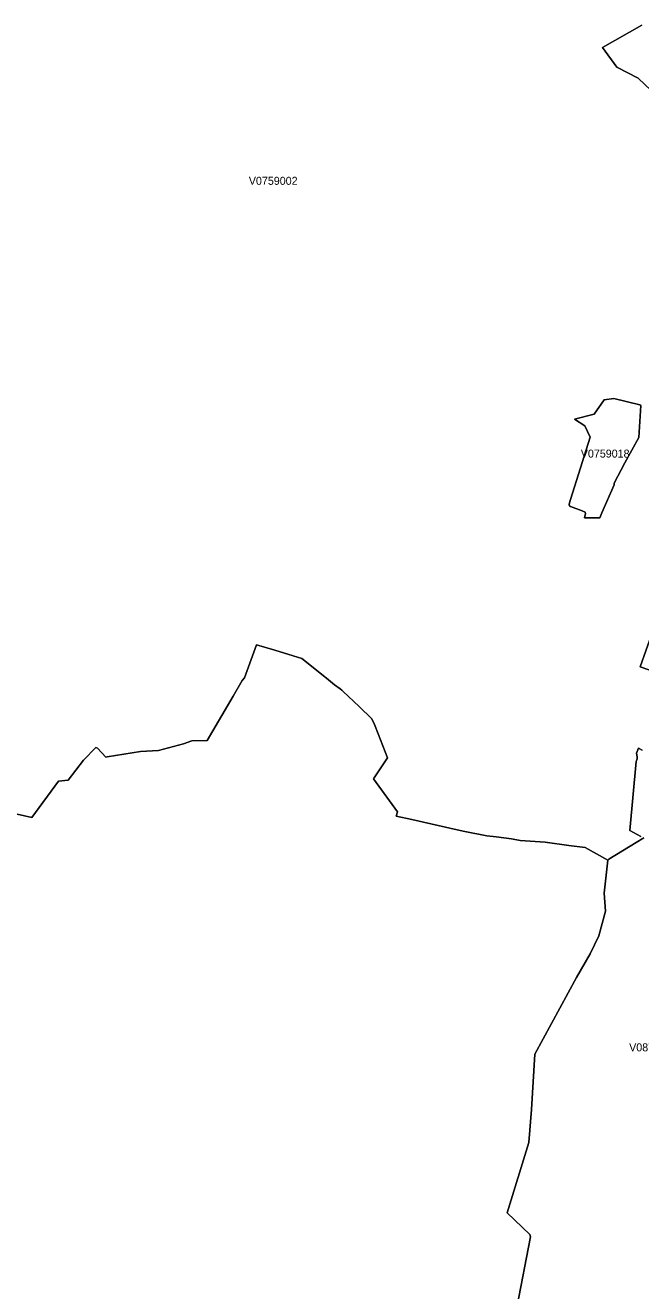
# Model space of a CAD drawing. Extents: x 369010 to 735936, y 6377141 to 6616555.
# Drawn here: x 573220 to 580916, y 6477626 to 6493443 of the extents above; entities that cross this region are included whole.
import ezdxf
from ezdxf.enums import TextEntityAlignment as Align

# ---------------------------------------------------------------- set-up
doc = ezdxf.new("R2010")
doc.units = 0
doc.header["$LTSCALE"] = 40
doc.layers.add('3', color=7, linetype='Continuous', lineweight=13)
doc.layers.add('4', color=7, linetype='Continuous')

msp = doc.modelspace()

# ---------------------------------------------------------------- linework, layer by layer
at = {"layer": '3'}
for points in [[(581207.35, 6492476.75), (580882.63, 6492784.26), (580617.49, 6492918.81), (580438.09, 6493163.76), (580932.12, 6493443.13)], [(580932.12, 6493443.13), (580438.09, 6493163.76), (580617.49, 6492918.81), (580882.63, 6492784.26), (581207.35, 6492476.75)], [(581344.55, 6485273.36), (580909.28, 6485422.47), (581121.45, 6486022.59)], [(581121.45, 6486022.59), (580909.28, 6485422.47), (581344.55, 6485273.36)], [(579367.94, 6477414.56), (579537.91, 6478297.69), (579528.81, 6478326.99), (579247.62, 6478600.57), (579518.22, 6479480.05), (579549.5, 6479891.5), (579592.69, 6480584.3), (580111.55, 6481541.9), (580284.5, 6481837.82), (580393.57, 6482062.58), (580475.16, 6482370.42), (580459.27, 6482595.67), (580506.44, 6483008.93), (580220.78, 6483164.34), (580015.89, 6483190.98), (579722.45, 6483234.02), (579407.49, 6483254.7), (579301.9, 6483272.25), (579109.26, 6483297.07), (578991.09, 6483312.3), (578715.85, 6483366.25), (578622.84, 6483387.44), (578053.17, 6483517.03), (577856.56, 6483557.91), (577872.78, 6483612.85), (577576.03, 6484022.64), (577749.31, 6484286.29), (577634.45, 6484586.18), (577587.78, 6484701.7), (577555.17, 6484772.54), (577395.46, 6484927.45), (577196.03, 6485117.29), (577179.81, 6485134), (577156.8, 6485150.06), (577087.13, 6485197.22), (576986.5, 6485281.8), (576679.49, 6485529.22), (576569.76, 6485560.67), (576340.54, 6485633.33), (576113.3, 6485700.85), (575962.03, 6485287.92), (575930.59, 6485252.5), (575819.04, 6485058.37), (575493.49, 6484501.45), (575300.84, 6484498.63), (575196.58, 6484460.4), (574885.92, 6484379.3), (574660.18, 6484364.24), (574245.09, 6484298.37), (574226.06, 6484295.39), (574124.28, 6484406.94), (574103.59, 6484413.89), (573948.34, 6484257), (573757.35, 6484007.91), (573636.53, 6483994.34), (573301.22, 6483540.53), (573117.35, 6483583.06)], [(575196.58, 6484460.4), (575300.84, 6484498.63), (575493.49, 6484501.45), (575819.04, 6485058.37), (575930.59, 6485252.5), (575962.03, 6485287.92), (576113.3, 6485700.85), (576340.54, 6485633.33), (576569.76, 6485560.67), (576679.49, 6485529.22), (576986.5, 6485281.8), (577087.13, 6485197.22), (577156.8, 6485150.06), (577179.81, 6485134), (577196.03, 6485117.29), (577395.46, 6484927.45), (577555.17, 6484772.54), (577587.78, 6484701.7), (577634.45, 6484586.18), (577749.31, 6484286.29), (577576.03, 6484022.64), (577872.78, 6483612.85), (577856.56, 6483557.91), (578053.17, 6483517.03), (578622.84, 6483387.44), (578715.85, 6483366.25), (578991.09, 6483312.3), (579109.26, 6483297.07), (579301.9, 6483272.25), (579407.49, 6483254.7), (579722.45, 6483234.02), (580015.89, 6483190.98), (580220.78, 6483164.34), (580506.44, 6483008.93), (580518.19, 6483020.52), (580858.3, 6483230.21), (580953.3, 6483288.63)], [(573117.35, 6483583.06), (573301.22, 6483540.53), (573636.53, 6483994.34), (573757.35, 6484007.91), (573948.34, 6484257), (574103.59, 6484413.89), (574124.28, 6484406.94), (574226.06, 6484295.39), (574245.09, 6484298.37), (574660.18, 6484364.24), (574885.92, 6484379.3), (575196.58, 6484460.4)], [(580919.04, 6483304.52), (580782.17, 6483378), (580859.63, 6484238.96), (580869.89, 6484273.88), (580871.21, 6484301.02), (580864.76, 6484345.04), (580889.25, 6484405.45), (580933.11, 6484382.28)], [(580933.11, 6484382.28), (580889.25, 6484405.45), (580864.76, 6484345.04), (580871.21, 6484301.02), (580869.89, 6484273.88), (580859.63, 6484238.96), (580782.17, 6483378), (580919.04, 6483304.52)], [(580953.3, 6483288.63), (580858.3, 6483230.21), (580518.19, 6483020.52), (580506.44, 6483008.93), (580459.27, 6482595.67), (580475.16, 6482370.42), (580393.57, 6482062.58), (580284.5, 6481837.82), (580111.55, 6481541.9), (579592.69, 6480584.3), (579549.5, 6479891.5), (579518.22, 6479480.05), (579247.62, 6478600.57), (579528.81, 6478326.99), (579537.91, 6478297.69), (579367.94, 6477414.56)]]:
    msp.add_lwpolyline(points, dxfattribs=at)
for points in [[(580088.71, 6488520.21), (580333.32, 6488580.95), (580459.93, 6488760.52), (580581.25, 6488779.06), (580906.63, 6488701.11), (580915.9, 6488689.19), (580894.71, 6488289.83), (580719.28, 6487972.89), (580582.24, 6487718.84), (580583.56, 6487699.15), (580431.8, 6487347.45), (580405.48, 6487288.04), (580214.16, 6487285.39), (580226.08, 6487342.16), (580223.43, 6487354.07), (580219.46, 6487358.04), (580182.55, 6487373.93), (580039.06, 6487428.05), (580025.98, 6487437.32), (580020.69, 6487446.42), (580020.69, 6487458.34), (580039.06, 6487513.78), (580087.88, 6487673.49), (580284.5, 6488295.46), (580217.14, 6488437.46)], [(580088.71, 6488520.21), (580217.14, 6488437.46), (580284.5, 6488295.46), (580087.88, 6487673.49), (580039.06, 6487513.78), (580020.69, 6487458.34), (580020.69, 6487446.42), (580025.98, 6487437.32), (580039.06, 6487428.05), (580182.55, 6487373.93), (580219.46, 6487358.04), (580223.43, 6487354.07), (580226.08, 6487342.16), (580214.16, 6487285.39), (580405.48, 6487288.04), (580431.8, 6487347.45), (580583.56, 6487699.15), (580582.24, 6487718.84), (580719.28, 6487972.89), (580894.71, 6488289.83), (580915.9, 6488689.19), (580906.63, 6488701.11), (580581.25, 6488779.06), (580459.93, 6488760.52), (580333.32, 6488580.95)]]:
    msp.add_lwpolyline(points, close=True, dxfattribs=at)

# ---------------------------------------------------------------- texts
at = {"layer": '4'}
for s, p in [('V0759002', (576320.22, 6491449.47)), ('V0759018', (580471.78, 6488039.58)), ('V0870004', (581076.44, 6480617.71))]:
    msp.add_text(s, height=100, dxfattribs=at).set_placement(p, align=Align.CENTER)

doc.saveas('drawing.dxf')
